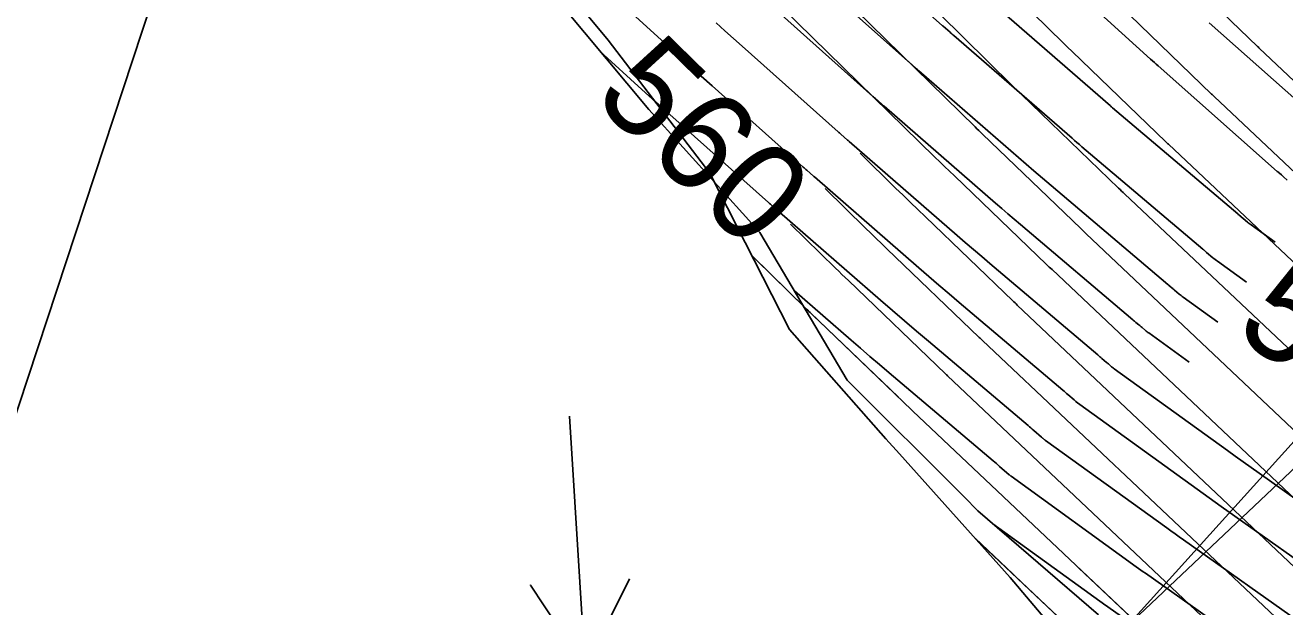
# Model space of a CAD drawing. Extents: x 954385 to 988206, y 1868364 to 1924553.
# Drawn here: x 955624.2 to 955700.4, y 1923007.4 to 1923042.6 of the extents above; entities that cross this region are included whole.
import ezdxf

# ---------------------------------------------------------------- set-up
doc = ezdxf.new("R2010")
doc.units = 0
for name, color, linetype in [('13', 7, 'Continuous'), ('16', 7, 'Continuous'), ('23', 7, 'Continuous'), ('24', 7, 'Continuous'), ('26', 7, 'Continuous'), ('7', 7, 'Continuous')]:
    doc.layers.add(name, color=color, linetype=linetype)

msp = doc.modelspace()

# ---------------------------------------------------------------- linework, layer by layer
at = {"layer": '13'}
for points in [[(955698.048, 1923027.041), (955696.304, 1923028.301), (955696.231, 1923028.354), (955696.16, 1923028.409), (955696.089, 1923028.465), (955696.02, 1923028.522), (955695.645, 1923028.835), (955695.626, 1923028.852), (955695.606, 1923028.869), (955695.586, 1923028.886), (955695.567, 1923028.903), (955695.488, 1923028.97), (955695.469, 1923028.987), (955695.449, 1923029.004), (955695.429, 1923029.021), (955695.41, 1923029.038), (955688.1, 1923035.233), (955687.952, 1923035.359), (955687.805, 1923035.485), (955687.658, 1923035.612), (955687.511, 1923035.739), (955680.362, 1923041.955), (955680.305, 1923042.005), (955680.247, 1923042.055), (955680.19, 1923042.105), (955680.133, 1923042.155), (955679.727, 1923042.513), (955679.695, 1923042.542), (955679.685, 1923042.551), (955673.005, 1923048.51)], [(955657.091, 1923046.79), (955663.132, 1923041.276), (955663.783, 1923040.683), (955664.436, 1923040.093), (955665.091, 1923039.504), (955665.747, 1923038.917), (955671.26, 1923033.999), (955671.311, 1923033.953), (955671.363, 1923033.907), (955671.414, 1923033.862), (955671.466, 1923033.816), (955671.872, 1923033.458), (955671.904, 1923033.43), (955671.936, 1923033.402), (955678.246, 1923027.916), (955678.854, 1923027.388), (955679.464, 1923026.863), (955680.076, 1923026.339), (955680.689, 1923025.818), (955686.96, 1923020.503), (955687.033, 1923020.441), (955687.106, 1923020.379), (955687.178, 1923020.317), (955687.251, 1923020.254), (955687.627, 1923019.928), (955687.656, 1923019.903), (955687.685, 1923019.878), (955687.714, 1923019.853), (955687.743, 1923019.829), (955687.861, 1923019.73), (955687.89, 1923019.706), (955687.92, 1923019.682), (955687.951, 1923019.659), (955687.982, 1923019.636), (955695.063, 1923014.523), (955695.428, 1923014.26), (955695.794, 1923013.997), (955696.161, 1923013.736), (955696.528, 1923013.475), (955703.749, 1923008.357)], [(955700.523, 1923033.219), (955700.29, 1923033.419), (955700.228, 1923033.473), (955700.166, 1923033.527), (955700.041, 1923033.634), (955700.01, 1923033.661), (955699.979, 1923033.688), (955699.949, 1923033.715), (955699.918, 1923033.742), (955692.713, 1923040.115), (955692.598, 1923040.218), (955692.483, 1923040.321), (955692.368, 1923040.424), (955692.253, 1923040.527), (955685.091, 1923047.028)], [(955671.19, 1923046.112), (955677.578, 1923040.413), (955677.599, 1923040.395), (955677.62, 1923040.376), (955677.641, 1923040.357), (955677.662, 1923040.339), (955678.068, 1923039.981), (955678.115, 1923039.94), (955678.162, 1923039.899), (955678.209, 1923039.858), (955678.256, 1923039.817), (955685.195, 1923033.783), (955685.457, 1923033.556), (955685.72, 1923033.329), (955685.983, 1923033.104), (955686.248, 1923032.879), (955693.297, 1923026.904), (955693.33, 1923026.876), (955693.363, 1923026.848), (955693.396, 1923026.82), (955693.429, 1923026.791), (955693.56, 1923026.678), (955693.593, 1923026.65), (955693.626, 1923026.621), (955693.659, 1923026.593), (955693.692, 1923026.565), (955693.98, 1923026.324), (955694.04, 1923026.275), (955694.1, 1923026.227), (955694.161, 1923026.181), (955694.223, 1923026.135), (955696.318, 1923024.622)], [(955699.779, 1923029.46), (955698.33, 1923030.507), (955698.274, 1923030.548), (955698.219, 1923030.59), (955698.165, 1923030.633), (955698.111, 1923030.676), (955697.599, 1923031.106), (955697.58, 1923031.122), (955697.541, 1923031.155), (955697.522, 1923031.172), (955689.953, 1923037.587), (955689.922, 1923037.614), (955689.89, 1923037.641), (955689.859, 1923037.668), (955689.827, 1923037.695), (955682.468, 1923044.094)], [(955669.376, 1923043.713), (955675.472, 1923038.275), (955675.503, 1923038.247), (955675.534, 1923038.22), (955675.565, 1923038.192), (955675.597, 1923038.165), (955676.003, 1923037.807), (955676.039, 1923037.775), (955676.076, 1923037.743), (955676.112, 1923037.711), (955676.149, 1923037.679), (955682.878, 1923031.827), (955683.256, 1923031.5), (955683.635, 1923031.174), (955684.014, 1923030.849), (955684.395, 1923030.525), (955691.185, 1923024.77), (955691.231, 1923024.731), (955691.277, 1923024.692), (955691.323, 1923024.652), (955691.369, 1923024.612), (955691.553, 1923024.453), (955691.599, 1923024.413), (955691.645, 1923024.374), (955691.692, 1923024.334), (955691.738, 1923024.295), (955691.94, 1923024.126), (955691.99, 1923024.085), (955692.04, 1923024.046), (955692.091, 1923024.007), (955692.143, 1923023.969), (955694.588, 1923022.203)], [(955705.86, 1923010.502), (955698.814, 1923015.496), (955698.334, 1923015.837), (955697.854, 1923016.179), (955697.375, 1923016.523), (955696.897, 1923016.867), (955690.062, 1923021.802), (955690.021, 1923021.833), (955689.98, 1923021.864), (955689.94, 1923021.896), (955689.901, 1923021.928), (955689.743, 1923022.06), (955689.704, 1923022.093), (955689.665, 1923022.126), (955689.626, 1923022.159), (955689.587, 1923022.193), (955689.31, 1923022.433), (955689.251, 1923022.484), (955689.192, 1923022.535), (955689.132, 1923022.586), (955689.072, 1923022.637), (955682.542, 1923028.172), (955682.045, 1923028.594), (955681.549, 1923029.018), (955681.055, 1923029.444), (955680.562, 1923029.871), (955674.043, 1923035.54), (955674.016, 1923035.563), (955673.99, 1923035.586), (955673.964, 1923035.609), (955673.937, 1923035.633), (955673.531, 1923035.99), (955673.49, 1923036.027), (955673.449, 1923036.064), (955673.407, 1923036.1), (955673.366, 1923036.137), (955667.561, 1923041.315), (955667.041, 1923041.781), (955666.521, 1923042.248), (955666.003, 1923042.717)], [(955695.789, 1923042.729), (955702.696, 1923036.62)], [(955701.637, 1923006.212), (955694.242, 1923011.454), (955693.988, 1923011.635), (955693.734, 1923011.816), (955693.481, 1923011.997), (955693.229, 1923012.179), (955685.901, 1923017.47), (955685.881, 1923017.485), (955685.861, 1923017.501), (955685.841, 1923017.516), (955685.821, 1923017.532), (955685.743, 1923017.598), (955685.724, 1923017.614), (955685.704, 1923017.63), (955685.685, 1923017.647), (955685.666, 1923017.664), (955685.191, 1923018.075), (955685.106, 1923018.149), (955685.02, 1923018.223), (955684.934, 1923018.296), (955684.848, 1923018.369), (955678.836, 1923023.464), (955678.107, 1923024.085), (955677.379, 1923024.707), (955676.653, 1923025.332), (955675.93, 1923025.96), (955669.83, 1923031.264), (955669.807, 1923031.284), (955669.401, 1923031.642), (955669.339, 1923031.696), (955669.277, 1923031.751), (955669.215, 1923031.806), (955669.154, 1923031.861), (955663.195, 1923037.176), (955662.771, 1923037.555), (955662.349, 1923037.935), (955661.928, 1923038.316), (955661.508, 1923038.699), (955658.99, 1923040.997)], [(955699.559, 1923004.044), (955691.956, 1923009.434), (955691.815, 1923009.534), (955691.674, 1923009.634), (955691.534, 1923009.734), (955691.394, 1923009.835), (955683.821, 1923015.304), (955683.811, 1923015.311), (955683.801, 1923015.319), (955683.791, 1923015.327), (955683.781, 1923015.335), (955683.743, 1923015.367), (955683.724, 1923015.383), (955683.705, 1923015.399), (955683.132, 1923015.896), (955683.033, 1923015.981), (955682.934, 1923016.066), (955682.835, 1923016.151), (955682.735, 1923016.236), (955676.444, 1923021.568), (955675.867, 1923022.058), (955675.292, 1923022.55), (955674.719, 1923023.044), (955674.148, 1923023.539), (955670.722, 1923026.518)], [(955706.005, 1922995.933), (955699.775, 1923000.265), (955699.743, 1923000.287), (955699.711, 1923000.31), (955697.98, 1923001.523), (955697.917, 1923001.568), (955697.854, 1923001.612), (955697.791, 1923001.657), (955697.728, 1923001.701), (955689.669, 1923007.413), (955689.642, 1923007.432), (955689.615, 1923007.452), (955689.587, 1923007.472), (955689.56, 1923007.491), (955682.714, 1923012.435)]]:
    msp.add_lwpolyline(points, dxfattribs=at)
at = {"layer": '16'}
for points in [[(955622.854, 1923089.822), (955636.619, 1923076.318), (955636.93, 1923076.014), (955637.241, 1923075.709), (955643.394, 1923069.673), (955643.732, 1923069.342), (955644.07, 1923069.01), (955644.408, 1923068.679), (955644.747, 1923068.348), (955650.954, 1923062.271), (955651.217, 1923062.014), (955651.479, 1923061.757), (955679.223, 1923034.602), (955679.514, 1923034.317), (955679.806, 1923034.033), (955680.099, 1923033.75), (955680.393, 1923033.467), (955685.966, 1923028.115), (955686.048, 1923028.036), (955686.131, 1923027.957), (955686.214, 1923027.879), (955686.297, 1923027.8), (955708.409, 1923006.896)], [(955690.254, 1923001.496), (955683.766, 1923009.184), (955677.085, 1923016.669), (955676.251, 1923017.577), (955670.434, 1923024.187), (955665.62, 1923033.633), (955659.471, 1923041.678), (955653.028, 1923049.413), (955646.425, 1923056.98), (955639.036, 1923063.721), (955631.534, 1923070.344), (955628.086, 1923073.974), (955624.577, 1923077.539), (955617.49, 1923084.598)], [(955658.812, 1923069.326), (955686.383, 1923042.086), (955686.664, 1923041.81), (955686.946, 1923041.534), (955687.228, 1923041.259), (955687.512, 1923040.985), (955693.188, 1923035.518), (955693.224, 1923035.483), (955693.261, 1923035.448), (955693.298, 1923035.414), (955693.334, 1923035.379), (955715.409, 1923014.556)], [(955655.841, 1923066.639), (955683.911, 1923038.906), (955684.049, 1923038.771), (955684.187, 1923038.636), (955684.326, 1923038.501), (955684.465, 1923038.367), (955690.32, 1923032.728), (955690.411, 1923032.639), (955690.503, 1923032.551), (955690.596, 1923032.464), (955690.688, 1923032.376), (955712.876, 1923011.447)], [(955653.661, 1923063.819), (955681.645, 1923036.428), (955681.759, 1923036.317), (955681.874, 1923036.205), (955681.989, 1923036.094), (955682.104, 1923035.983), (955688.031, 1923030.292), (955688.115, 1923030.211), (955688.199, 1923030.13), (955688.284, 1923030.05), (955688.368, 1923029.97), (955710.733, 1923008.826)], [(955720.955, 1923020.322), (955698.827, 1923041.195), (955698.802, 1923041.219), (955698.776, 1923041.243), (955698.751, 1923041.267), (955698.726, 1923041.292), (955692.83, 1923046.97)], [(955717.945, 1923017.663), (955696.095, 1923038.273), (955696.057, 1923038.309), (955696.019, 1923038.346), (955695.981, 1923038.382), (955695.942, 1923038.419), (955690.372, 1923043.784)], [(955706.084, 1923004.965), (955684.193, 1923025.66), (955684.128, 1923025.722), (955684.063, 1923025.784), (955683.997, 1923025.847), (955683.932, 1923025.909), (955678.639, 1923030.992), (955678.188, 1923031.426), (955677.739, 1923031.861), (955677.29, 1923032.297), (955676.843, 1923032.734), (955674.691, 1923034.84)], [(955703.768, 1923003.026), (955682.09, 1923023.52), (955682.042, 1923023.566), (955681.994, 1923023.611), (955681.946, 1923023.657), (955681.898, 1923023.703), (955676.315, 1923029.065), (955675.992, 1923029.375), (955675.67, 1923029.687), (955675.348, 1923029.999), (955675.028, 1923030.313), (955672.592, 1923032.696)], [(955701.949, 1923000.618), (955679.987, 1923021.38), (955679.957, 1923021.409), (955679.926, 1923021.438), (955679.895, 1923021.467), (955679.864, 1923021.497), (955673.991, 1923027.137), (955673.796, 1923027.325), (955673.601, 1923027.513), (955673.406, 1923027.702), (955673.212, 1923027.892), (955670.494, 1923030.553)], [(955668.396, 1923028.409), (955671.397, 1923025.471), (955671.465, 1923025.405), (955671.532, 1923025.34), (955671.599, 1923025.274), (955671.667, 1923025.209), (955677.831, 1923019.291), (955677.857, 1923019.265), (955677.884, 1923019.24), (955700.129, 1922998.21), (955700.34, 1922998.01), (955700.551, 1922997.81)], [(955705.527, 1922988.984), (955698.657, 1922995.473), (955698.57, 1922995.555), (955698.483, 1922995.637), (955698.396, 1922995.719), (955698.309, 1922995.802), (955681.673, 1923011.529)]]:
    msp.add_lwpolyline(points, dxfattribs=at)
at = {"layer": '23'}
msp.add_lwpolyline([(955689.116, 1923006.924), (955681.811, 1923013.212), (955680.993, 1923014.059), (955673.905, 1923021.116), (955668.639, 1923030.054), (955668.144, 1923030.58), (955661.915, 1923037.486), (955655.477, 1923045.214), (955654.238, 1923046.542), (955648.688, 1923051.679), (955641.395, 1923058.522), (955638.421, 1923061.126), (955633.598, 1923064.831), (955625.887, 1923071.233), (955621.331, 1923075.275)], dxfattribs=at)
at = {"layer": '24'}
for points in [[(955690.254, 1923001.496), (955683.766, 1923009.184), (955677.085, 1923016.669), (955676.251, 1923017.577), (955670.434, 1923024.187), (955665.62, 1923033.633), (955659.471, 1923041.678), (955653.028, 1923049.413), (955646.425, 1923056.98), (955639.036, 1923063.721), (955631.534, 1923070.344), (955628.086, 1923073.974), (955624.577, 1923077.539), (955617.49, 1923084.598)], [(955689.116, 1923006.924), (955681.811, 1923013.212), (955680.993, 1923014.059), (955673.905, 1923021.116), (955668.639, 1923030.054), (955668.144, 1923030.58), (955661.915, 1923037.486), (955655.477, 1923045.214), (955654.238, 1923046.542), (955648.688, 1923051.679), (955641.395, 1923058.522), (955638.421, 1923061.126), (955633.598, 1923064.831), (955625.887, 1923071.233), (955621.331, 1923075.275)]]:
    msp.add_lwpolyline(points, dxfattribs=at)
at = {"layer": '26'}
for points in [[(955607.131, 1922968.928), (955707.187, 1923272.643), (955708.411, 1923266.77), (955707.187, 1923272.643), (955702.712, 1923268.647)], [(955657.131, 1922968.928), (955793.644, 1923120.095), (955792.388, 1923114.228), (955793.644, 1923120.095), (955787.935, 1923118.25)], [(955757.131, 1923068.928), (955634.79, 1922953.248), (955636.504, 1922958.998), (955634.79, 1922953.248), (955640.626, 1922954.638)], [(955657.131, 1923018.928), (955658.082, 1923003.724), (955654.763, 1923008.723), (955658.082, 1923003.724), (955660.752, 1923009.098)]]:
    msp.add_lwpolyline(points, dxfattribs=at)
at = {"layer": '7'}
for points in [[(955677.008, 1923020.082), (955672.211, 1923024.689), (955671.939, 1923024.95), (955671.668, 1923025.211), (955671.6, 1923025.276), (955671.533, 1923025.341), (955671.465, 1923025.407), (955671.398, 1923025.472), (955668.168, 1923028.634)], [(955705.526, 1922988.983), (955699.352, 1922994.814), (955699.178, 1922994.979), (955699.004, 1922995.143), (955698.656, 1922995.472), (955698.569, 1922995.554), (955698.482, 1922995.636), (955698.395, 1922995.718), (955698.308, 1922995.801), (955691.752, 1923001.999), (955691.275, 1923002.45), (955691.097, 1923002.619), (955684.07, 1923009.264), (955683.926, 1923009.4), (955681.665, 1923011.538)], [(955700.55, 1922997.809), (955700.339, 1922998.009), (955700.128, 1922998.209), (955695.161, 1923002.905), (955694.411, 1923003.615), (955693.66, 1923004.325), (955693.284, 1923004.68), (955692.909, 1923005.035), (955687.901, 1923009.77)]]:
    msp.add_lwpolyline(points, dxfattribs=at)

# ---------------------------------------------------------------- texts
at = {"layer": '13'}
msp.add_text('565', height=6, rotation=324.42383, dxfattribs=at).set_placement((955697.175, 1923023.978))
at = {"layer": '16'}
msp.add_text('560', height=6, rotation=315.61332, dxfattribs=at).set_placement((955658.442, 1923038.152))

doc.saveas('drawing.dxf')
